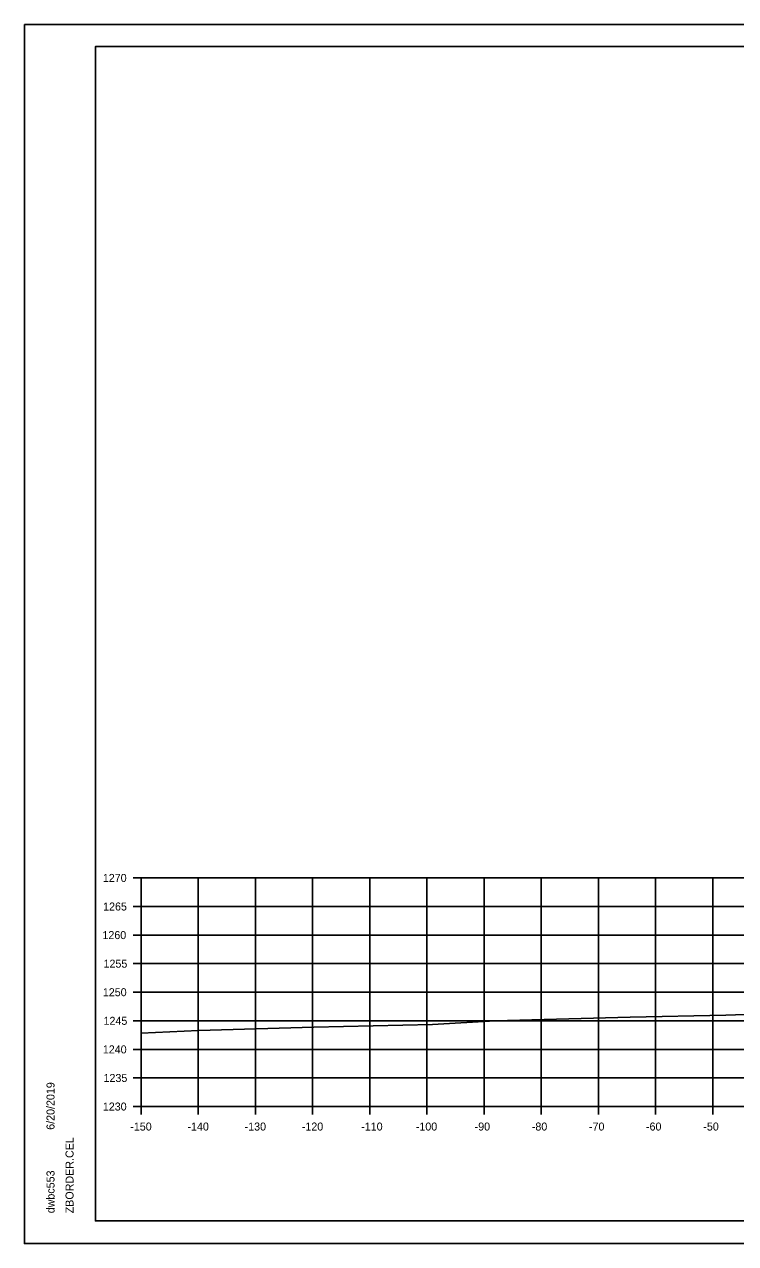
# Model space of a CAD drawing. Extents: x -70 to 701944, y -4 to 666871.
# Drawn here: x 667288.5 to 667412.9, y 658301.8 to 658515.1 of the extents above; entities that cross this region are included whole.
import ezdxf

# ---------------------------------------------------------------- set-up
doc = ezdxf.new("R2010")
doc.units = 0
for name, color, linetype in [('R_Axis', 7, 'Continuous'), ('R_Axis Annot', 7, 'Continuous'), ('R_Border', 7, 'Continuous'), ('R_Exist Surface', 7, 'Continuous'), ('R_Grid', 7, 'Continuous'), ('R_No Plot', 7, 'Continuous')]:
    doc.layers.add(name, color=color, linetype=linetype)

msp = doc.modelspace()

# ---------------------------------------------------------------- linework, layer by layer
at = {"layer": 'R_Axis'}
for p, q in [((667307.47, 658365.79), (667308.87, 658365.79)), ((667308.87, 658325.79), (667308.87, 658365.79)), ((667307.47, 658360.79), (667308.87, 658360.79)), ((667307.47, 658355.79), (667308.87, 658355.79)), ((667307.47, 658350.79), (667308.87, 658350.79)), ((667307.47, 658345.79), (667308.87, 658345.79)), ((667307.47, 658340.79), (667308.87, 658340.79)), ((667307.47, 658335.79), (667308.87, 658335.79)), ((667307.47, 658330.79), (667308.87, 658330.79)), ((667307.47, 658325.79), (667308.87, 658325.79)), ((667308.87, 658325.79), (667608.87, 658325.79)), ((667308.87, 658324.39), (667308.87, 658325.79)), ((667318.87, 658324.39), (667318.87, 658325.79)), ((667328.87, 658324.39), (667328.87, 658325.79)), ((667338.87, 658324.39), (667338.87, 658325.79)), ((667348.87, 658324.39), (667348.87, 658325.79)), ((667358.87, 658324.39), (667358.87, 658325.79)), ((667368.87, 658324.39), (667368.87, 658325.79)), ((667378.87, 658324.39), (667378.87, 658325.79)), ((667388.87, 658324.39), (667388.87, 658325.79)), ((667398.87, 658324.39), (667398.87, 658325.79)), ((667408.87, 658324.39), (667408.87, 658325.79))]:
    msp.add_line(p, q, dxfattribs=at)
at = {"layer": 'R_Border'}
for p, q in [((667300.87, 658511.25), (667617.05, 658511.25)), ((667300.87, 658305.79), (667300.87, 658511.25)), ((667300.87, 658305.79), (667300.87, 658305.79)), ((667617.05, 658305.79), (667300.87, 658305.79))]:
    msp.add_line(p, q, dxfattribs=at)
at = {"layer": 'R_Exist Surface'}
msp.add_lwpolyline([(667308.87, 658338.64), (667318.92, 658339.08), (667339.09, 658339.7), (667359.86, 658340.14), (667370.81, 658340.79), (667394.41, 658341.45), (667411.14, 658341.8), (667428.23, 658342.39)], dxfattribs=at)
at = {"layer": 'R_Grid'}
for p, q in [((667308.87, 658365.79), (667608.87, 658365.79)), ((667308.87, 658325.79), (667308.87, 658365.79)), ((667318.87, 658325.79), (667318.87, 658365.79)), ((667328.87, 658325.79), (667328.87, 658365.79)), ((667338.87, 658325.79), (667338.87, 658365.79)), ((667348.87, 658325.79), (667348.87, 658365.79)), ((667358.87, 658325.79), (667358.87, 658365.79)), ((667368.87, 658325.79), (667368.87, 658365.79)), ((667378.87, 658325.79), (667378.87, 658365.79)), ((667388.87, 658325.79), (667388.87, 658365.79)), ((667398.87, 658325.79), (667398.87, 658365.79)), ((667408.87, 658325.79), (667408.87, 658365.79)), ((667308.87, 658360.79), (667608.87, 658360.79)), ((667308.87, 658355.79), (667608.87, 658355.79)), ((667308.87, 658350.79), (667608.87, 658350.79)), ((667308.87, 658345.79), (667608.87, 658345.79)), ((667308.87, 658340.79), (667608.87, 658340.79)), ((667308.87, 658335.79), (667608.87, 658335.79)), ((667308.87, 658330.79), (667608.87, 658330.79)), ((667308.87, 658325.79), (667608.87, 658325.79))]:
    msp.add_line(p, q, dxfattribs=at)
at = {"layer": 'R_No Plot'}
for p, q in [((667288.47, 658515.14), (667621.8, 658515.14)), ((667288.47, 658301.81), (667621.8, 658301.81))]:
    msp.add_line(p, q, dxfattribs=at)
for points in [[(667288.46, 658515.14), (667621.8, 658515.14), (667621.8, 658301.8), (667288.46, 658301.8)], [(667534.79, 658511.25), (667534.79, 658501.37), (667570.52, 658501.37), (667570.52, 658498.45), (667593.72, 658498.45), (667593.72, 658474.12), (667617.05, 658474.12), (667617.05, 658305.79), (667300.87, 658305.79), (667300.87, 658511.25)]]:
    msp.add_lwpolyline(points, close=True, dxfattribs=at)

# ---------------------------------------------------------------- texts
at = {"layer": 'R_Axis Annot'}
for s, p in [('1270', (667302.18, 658365.09)), ('1265', (667302.23, 658360.09)), ('1260', (667302.11, 658355.09)), ('1255', (667302.3, 658350.09)), ('1250', (667302.18, 658345.09)), ('1245', (667302.3, 658340.09)), ('1240', (667302.18, 658335.09)), ('1235', (667302.3, 658330.09)), ('1230', (667302.18, 658325.09)), ('-150', (667306.98, 658321.59)), ('-140', (667316.98, 658321.59)), ('-130', (667326.98, 658321.59)), ('-120', (667336.98, 658321.59)), ('-110', (667347.37, 658321.59)), ('-100', (667356.92, 658321.59)), ('-90', (667367.21, 658321.59)), ('-80', (667377.21, 658321.59)), ('-70', (667387.21, 658321.59)), ('-60', (667397.18, 658321.59)), ('-50', (667407.21, 658321.59))]:
    msp.add_text(s, height=1.4, dxfattribs=at).set_placement(p)
at = {"layer": 'R_Border'}
for s, p in [('6/20/2019', (667293.73, 658321.72)), ('ZBORDER.CEL', (667297.06, 658307.11)), ('dwbc553', (667293.73, 658307.11))]:
    msp.add_text(s, height=1.4, rotation=90, dxfattribs=at).set_placement(p)

doc.saveas('drawing.dxf')
